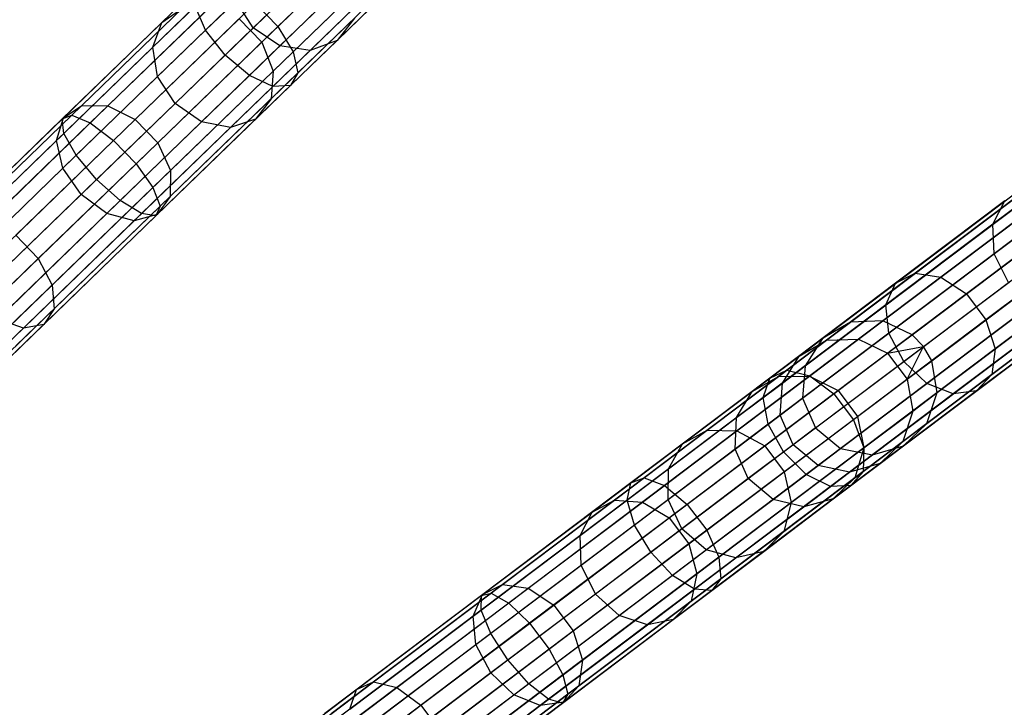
# Model space of a CAD drawing. Extents: x -91 to 91, y -91 to 262.
# Tile 465 of 480: x 53 to 68, y 45 to 55. Entities that reach past the tile are written whole.
import ezdxf

# ---------------------------------------------------------------- set-up
doc = ezdxf.new("R2010")
doc.units = 0
doc.header["$LTSCALE"] = 25.4
doc.layers.get('0').update_dxf_attribs({"linetype": 'CONTINUOUS'})

# ---------------------------------------------------------------- blocks, each defined once
blk = doc.blocks.new('ETE0_STL_1')
at = {"color": 0}
for p, q in [((59.003, 56.84, 172.659), (57.058, 54.956, 171.101)), ((59.003, 56.84, 172.659), (57.058, 54.956, 171.101)), ((57.764, 56.62, 174.195), (55.991, 54.903, 172.775)), ((57.764, 56.62, 174.195), (55.991, 54.903, 172.775)), ((59.209, 56.449, 172.843), (57.284, 54.584, 171.302)), ((59.209, 56.449, 172.843), (57.284, 54.584, 171.302)), ((55.349, 55.016, 312.356), (56.549, 56.179, 309.887)), ((55.349, 55.016, 312.356), (56.549, 56.179, 309.887)), ((56.279, 54.534, 172.878), (58.042, 56.242, 174.29)), ((56.279, 54.534, 172.878), (58.042, 56.242, 174.29)), ((59.239, 56.1, 173.169), (57.35, 54.271, 171.657)), ((59.239, 56.1, 173.169), (57.35, 54.271, 171.657)), ((58.411, 55.953, 174.195), (56.638, 54.235, 172.775)), ((58.411, 55.953, 174.195), (56.638, 54.235, 172.775)), ((56.821, 54.726, 313.034), (58.087, 55.953, 310.43)), ((56.821, 54.726, 313.034), (58.087, 55.953, 310.43)), ((55.215, 54.65, 312.078), (56.389, 55.786, 309.665)), ((55.215, 54.65, 312.078), (56.389, 55.786, 309.665)), ((57.573, 55.788, 306.878), (56.692, 54.935, 309.45)), ((57.573, 55.788, 306.878), (56.692, 54.935, 309.45)), ((58.788, 55.82, 173.932), (56.986, 54.073, 172.489)), ((58.788, 55.82, 173.932), (56.986, 54.073, 172.489)), ((59.087, 55.873, 173.562), (57.243, 54.086, 172.085)), ((59.087, 55.873, 173.562), (57.243, 54.086, 172.085)), ((56.049, 55.614, 171.657), (54.02, 53.649, 170.552)), ((56.049, 55.614, 171.657), (54.02, 53.649, 170.552)), ((57.931, 54.752, 309.887), (58.853, 55.645, 307.197)), ((57.931, 54.752, 309.887), (58.853, 55.645, 307.197)), ((55.861, 55.512, 172.085), (53.88, 53.593, 171.006)), ((55.861, 55.512, 172.085), (53.88, 53.593, 171.006)), ((56.361, 55.537, 171.302), (54.293, 53.534, 170.175)), ((56.361, 55.537, 171.302), (54.293, 53.534, 170.175)), ((56.99, 54.3, 312.896), (58.243, 55.514, 310.319)), ((56.99, 54.3, 312.896), (58.243, 55.514, 310.319)), ((57.087, 54.67, 309.507), (57.973, 55.528, 306.92)), ((57.087, 54.67, 309.507), (57.973, 55.528, 306.92)), ((57.534, 54.604, 309.665), (58.435, 55.477, 307.035)), ((57.534, 54.604, 309.665), (58.435, 55.477, 307.035)), ((56.725, 55.3, 171.101), (54.635, 53.275, 169.963)), ((56.725, 55.3, 171.101), (54.635, 53.275, 169.963)), ((55.286, 54.219, 311.881), (56.44, 55.337, 309.507)), ((55.286, 54.219, 311.881), (56.44, 55.337, 309.507)), ((56.692, 54.935, 309.45), (56.44, 55.337, 309.507)), ((56.692, 54.935, 309.45), (56.44, 55.337, 309.507)), ((56.725, 55.3, 171.101), (57.058, 54.956, 171.101)), ((56.725, 55.3, 171.101), (57.058, 54.956, 171.101)), ((55.84, 55.256, 172.489), (53.904, 53.379, 171.434)), ((55.84, 55.256, 172.489), (53.904, 53.379, 171.434)), ((54.17, 53.793, 314.894), (55.657, 55.233, 312.651)), ((54.17, 53.793, 314.894), (55.657, 55.233, 312.651)), ((54.552, 53.785, 315.182), (56.067, 55.253, 312.896)), ((54.552, 53.785, 315.182), (56.067, 55.253, 312.896)), ((55.349, 55.016, 312.356), (55.657, 55.233, 312.651)), ((55.349, 55.016, 312.356), (55.657, 55.233, 312.651)), ((55.991, 54.903, 172.775), (55.84, 55.256, 172.489)), ((55.991, 54.903, 172.775), (55.84, 55.256, 172.489)), ((65.498, 50.597, 301.427), (71.638, 55.229, 191.427)), ((65.498, 50.597, 301.427), (71.638, 55.229, 191.427)), ((65.975, 50.616, 301.455), (72.116, 55.248, 191.455)), ((65.975, 50.616, 301.455), (72.116, 55.248, 191.455)), ((53.897, 53.609, 314.547), (55.349, 55.016, 312.356)), ((53.897, 53.609, 314.547), (55.349, 55.016, 312.356)), ((54.956, 53.586, 315.345), (56.488, 55.07, 313.034)), ((54.956, 53.586, 315.345), (56.488, 55.07, 313.034)), ((55.215, 54.65, 312.078), (55.349, 55.016, 312.356)), ((55.215, 54.65, 312.078), (55.349, 55.016, 312.356)), ((56.488, 55.07, 313.034), (56.821, 54.726, 313.034)), ((56.488, 55.07, 313.034), (56.821, 54.726, 313.034)), ((56.958, 53.89, 312.651), (58.187, 55.081, 310.123)), ((56.958, 53.89, 312.651), (58.187, 55.081, 310.123)), ((58.187, 55.081, 310.123), (57.931, 54.752, 309.887)), ((58.187, 55.081, 310.123), (57.931, 54.752, 309.887)), ((66.407, 50.412, 301.47), (72.548, 55.044, 191.47)), ((66.407, 50.412, 301.47), (72.548, 55.044, 191.47)), ((55.991, 54.903, 172.775), (54.086, 53.057, 171.737)), ((55.991, 54.903, 172.775), (54.086, 53.057, 171.737)), ((57.058, 54.956, 171.101), (54.968, 52.931, 169.963)), ((57.058, 54.956, 171.101), (54.968, 52.931, 169.963)), ((56.692, 54.935, 309.45), (55.545, 53.823, 311.809)), ((56.692, 54.935, 309.45), (55.545, 53.823, 311.809)), ((56.279, 54.534, 172.878), (55.991, 54.903, 172.775)), ((56.279, 54.534, 172.878), (55.991, 54.903, 172.775)), ((57.087, 54.67, 309.507), (56.692, 54.935, 309.45)), ((57.087, 54.67, 309.507), (56.692, 54.935, 309.45)), ((57.058, 54.956, 171.101), (57.284, 54.584, 171.302)), ((57.058, 54.956, 171.101), (57.284, 54.584, 171.302)), ((65.084, 50.357, 301.394), (71.225, 54.989, 191.394)), ((65.084, 50.357, 301.394), (71.225, 54.989, 191.394)), ((66.575, 50.238, 301.473), (72.715, 54.87, 191.473)), ((66.575, 50.238, 301.473), (72.715, 54.87, 191.473)), ((55.289, 53.242, 315.345), (56.821, 54.726, 313.034)), ((55.289, 53.242, 315.345), (56.821, 54.726, 313.034)), ((56.73, 53.59, 312.356), (57.931, 54.752, 309.887)), ((56.73, 53.59, 312.356), (57.931, 54.752, 309.887)), ((56.821, 54.726, 313.034), (56.99, 54.3, 312.896)), ((56.821, 54.726, 313.034), (56.99, 54.3, 312.896)), ((57.931, 54.752, 309.887), (57.534, 54.604, 309.665)), ((57.931, 54.752, 309.887), (57.534, 54.604, 309.665)), ((53.796, 53.275, 314.219), (55.215, 54.65, 312.078)), ((53.796, 53.275, 314.219), (55.215, 54.65, 312.078)), ((55.286, 54.219, 311.881), (55.215, 54.65, 312.078)), ((55.286, 54.219, 311.881), (55.215, 54.65, 312.078)), ((57.284, 54.584, 171.302), (55.215, 52.581, 170.175)), ((57.284, 54.584, 171.302), (55.215, 52.581, 170.175)), ((55.932, 53.552, 311.881), (57.087, 54.67, 309.507)), ((55.932, 53.552, 311.881), (57.087, 54.67, 309.507)), ((56.36, 53.468, 312.078), (57.534, 54.604, 309.665)), ((56.36, 53.468, 312.078), (57.534, 54.604, 309.665)), ((57.534, 54.604, 309.665), (57.087, 54.67, 309.507)), ((57.534, 54.604, 309.665), (57.087, 54.67, 309.507)), ((57.284, 54.584, 171.302), (57.35, 54.271, 171.657)), ((57.284, 54.584, 171.302), (57.35, 54.271, 171.657)), ((64.83, 49.953, 301.363), (70.971, 54.585, 191.363)), ((64.83, 49.953, 301.363), (70.971, 54.585, 191.363)), ((66.696, 50.029, 301.47), (72.836, 54.662, 191.47)), ((66.696, 50.029, 301.47), (72.836, 54.662, 191.47)), ((54.385, 52.7, 171.847), (56.279, 54.534, 172.878)), ((54.385, 52.7, 171.847), (56.279, 54.534, 172.878)), ((56.638, 54.235, 172.775), (56.279, 54.534, 172.878)), ((56.638, 54.235, 172.775), (56.279, 54.534, 172.878)), ((55.475, 52.832, 315.182), (56.99, 54.3, 312.896)), ((55.475, 52.832, 315.182), (56.99, 54.3, 312.896)), ((56.99, 54.3, 312.896), (56.958, 53.89, 312.651)), ((56.99, 54.3, 312.896), (56.958, 53.89, 312.651)), ((53.889, 52.867, 313.987), (55.286, 54.219, 311.881)), ((53.889, 52.867, 313.987), (55.286, 54.219, 311.881)), ((56.638, 54.235, 172.775), (54.732, 52.39, 171.737)), ((56.638, 54.235, 172.775), (54.732, 52.39, 171.737)), ((55.545, 53.823, 311.809), (55.286, 54.219, 311.881)), ((55.545, 53.823, 311.809), (55.286, 54.219, 311.881)), ((57.35, 54.271, 171.657), (55.321, 52.305, 170.552)), ((57.35, 54.271, 171.657), (55.321, 52.305, 170.552)), ((56.986, 54.073, 172.489), (56.638, 54.235, 172.775)), ((56.986, 54.073, 172.489), (56.638, 54.235, 172.775)), ((57.35, 54.271, 171.657), (57.243, 54.086, 172.085)), ((57.35, 54.271, 171.657), (57.243, 54.086, 172.085)), ((66.774, 49.558, 301.455), (72.915, 54.19, 191.455)), ((66.774, 49.558, 301.455), (72.915, 54.19, 191.455)), ((56.986, 54.073, 172.489), (55.049, 52.197, 171.434)), ((56.986, 54.073, 172.489), (55.049, 52.197, 171.434)), ((57.243, 54.086, 172.085), (55.261, 52.167, 171.006)), ((57.243, 54.086, 172.085), (55.261, 52.167, 171.006)), ((57.243, 54.086, 172.085), (56.986, 54.073, 172.489)), ((57.243, 54.086, 172.085), (56.986, 54.073, 172.489)), ((64.793, 49.476, 301.341), (70.934, 54.108, 191.341)), ((64.793, 49.476, 301.341), (70.934, 54.108, 191.341)), ((55.471, 52.45, 314.894), (56.958, 53.89, 312.651)), ((55.471, 52.45, 314.894), (56.958, 53.89, 312.651)), ((56.958, 53.89, 312.651), (56.73, 53.59, 312.356)), ((56.958, 53.89, 312.651), (56.73, 53.59, 312.356)), ((52.459, 52.136, 316.802), (54.17, 53.793, 314.894)), ((52.459, 52.136, 316.802), (54.17, 53.793, 314.894)), ((52.808, 52.095, 317.127), (54.552, 53.785, 315.182)), ((52.808, 52.095, 317.127), (54.552, 53.785, 315.182)), ((53.897, 53.609, 314.547), (54.17, 53.793, 314.894)), ((53.897, 53.609, 314.547), (54.17, 53.793, 314.894)), ((55.545, 53.823, 311.809), (54.157, 52.479, 313.903)), ((55.545, 53.823, 311.809), (54.157, 52.479, 313.903)), ((54.17, 53.793, 314.894), (54.552, 53.785, 315.182)), ((54.17, 53.793, 314.894), (54.552, 53.785, 315.182)), ((54.552, 53.785, 315.182), (54.956, 53.586, 315.345)), ((54.552, 53.785, 315.182), (54.956, 53.586, 315.345)), ((55.932, 53.552, 311.881), (55.545, 53.823, 311.809)), ((55.932, 53.552, 311.881), (55.545, 53.823, 311.809)), ((66.624, 49.104, 301.427), (72.765, 53.736, 191.427)), ((66.624, 49.104, 301.427), (72.765, 53.736, 191.427)), ((53.88, 53.593, 171.006), (51.805, 51.583, 170.349)), ((53.88, 53.593, 171.006), (51.805, 51.583, 170.349)), ((54.02, 53.649, 170.552), (51.896, 51.591, 169.879)), ((54.02, 53.649, 170.552), (51.896, 51.591, 169.879)), ((52.226, 51.99, 316.41), (53.897, 53.609, 314.547)), ((52.226, 51.99, 316.41), (53.897, 53.609, 314.547)), ((53.193, 51.878, 317.311), (54.956, 53.586, 315.345)), ((53.193, 51.878, 317.311), (54.956, 53.586, 315.345)), ((53.796, 53.275, 314.219), (53.897, 53.609, 314.547)), ((53.796, 53.275, 314.219), (53.897, 53.609, 314.547)), ((53.88, 53.593, 171.006), (54.02, 53.649, 170.552)), ((53.88, 53.593, 171.006), (54.02, 53.649, 170.552)), ((53.904, 53.379, 171.434), (53.88, 53.593, 171.006)), ((53.904, 53.379, 171.434), (53.88, 53.593, 171.006)), ((54.02, 53.649, 170.552), (54.293, 53.534, 170.175)), ((54.02, 53.649, 170.552), (54.293, 53.534, 170.175)), ((54.956, 53.586, 315.345), (55.289, 53.242, 315.345)), ((54.956, 53.586, 315.345), (55.289, 53.242, 315.345)), ((55.278, 52.183, 314.547), (56.73, 53.59, 312.356)), ((55.278, 52.183, 314.547), (56.73, 53.59, 312.356)), ((56.73, 53.59, 312.356), (56.36, 53.468, 312.078)), ((56.73, 53.59, 312.356), (56.36, 53.468, 312.078)), ((64.982, 49.037, 301.333), (71.123, 53.669, 191.333)), ((64.982, 49.037, 301.333), (71.123, 53.669, 191.333)), ((54.293, 53.534, 170.175), (52.127, 51.436, 169.489)), ((54.293, 53.534, 170.175), (52.127, 51.436, 169.489)), ((54.293, 53.534, 170.175), (54.635, 53.275, 169.963)), ((54.293, 53.534, 170.175), (54.635, 53.275, 169.963)), ((54.536, 52.199, 313.987), (55.932, 53.552, 311.881)), ((54.536, 52.199, 313.987), (55.932, 53.552, 311.881)), ((54.941, 52.093, 314.219), (56.36, 53.468, 312.078)), ((54.941, 52.093, 314.219), (56.36, 53.468, 312.078)), ((56.36, 53.468, 312.078), (55.932, 53.552, 311.881)), ((56.36, 53.468, 312.078), (55.932, 53.552, 311.881)), ((53.904, 53.379, 171.434), (51.876, 51.415, 170.791)), ((53.904, 53.379, 171.434), (51.876, 51.415, 170.791)), ((52.162, 51.693, 316.041), (53.796, 53.275, 314.219)), ((52.162, 51.693, 316.041), (53.796, 53.275, 314.219)), ((54.635, 53.275, 169.963), (52.446, 51.155, 169.269)), ((54.635, 53.275, 169.963), (52.446, 51.155, 169.269)), ((53.889, 52.867, 313.987), (53.796, 53.275, 314.219)), ((53.889, 52.867, 313.987), (53.796, 53.275, 314.219)), ((54.086, 53.057, 171.737), (53.904, 53.379, 171.434)), ((54.086, 53.057, 171.737), (53.904, 53.379, 171.434)), ((54.635, 53.275, 169.963), (54.968, 52.931, 169.963)), ((54.635, 53.275, 169.963), (54.968, 52.931, 169.963)), ((65.353, 48.734, 301.341), (71.494, 53.366, 191.341)), ((65.353, 48.734, 301.341), (71.494, 53.366, 191.341)), ((65.821, 48.639, 301.363), (71.962, 53.271, 191.363)), ((65.821, 48.639, 301.363), (71.962, 53.271, 191.363)), ((66.28, 48.772, 301.394), (72.421, 53.404, 191.394)), ((66.28, 48.772, 301.394), (72.421, 53.404, 191.394)), ((53.526, 51.535, 317.311), (55.289, 53.242, 315.345)), ((53.526, 51.535, 317.311), (55.289, 53.242, 315.345)), ((55.289, 53.242, 315.345), (55.475, 52.832, 315.182)), ((55.289, 53.242, 315.345), (55.475, 52.832, 315.182)), ((54.086, 53.057, 171.737), (52.091, 51.125, 171.105)), ((54.086, 53.057, 171.737), (52.091, 51.125, 171.105)), ((54.385, 52.7, 171.847), (54.086, 53.057, 171.737)), ((54.385, 52.7, 171.847), (54.086, 53.057, 171.737)), ((68.906, 53.027, 180.238), (67.598, 52.041, 177.851)), ((68.906, 53.027, 180.238), (67.598, 52.041, 177.851)), ((52.283, 51.311, 315.779), (53.889, 52.867, 313.987)), ((52.283, 51.311, 315.779), (53.889, 52.867, 313.987)), ((54.968, 52.931, 169.963), (52.779, 50.811, 169.269)), ((54.968, 52.931, 169.963), (52.779, 50.811, 169.269)), ((53.73, 51.143, 317.127), (55.475, 52.832, 315.182)), ((53.73, 51.143, 317.127), (55.475, 52.832, 315.182)), ((54.157, 52.479, 313.903), (53.889, 52.867, 313.987)), ((54.157, 52.479, 313.903), (53.889, 52.867, 313.987)), ((54.968, 52.931, 169.963), (55.215, 52.581, 170.175)), ((54.968, 52.931, 169.963), (55.215, 52.581, 170.175)), ((55.475, 52.832, 315.182), (55.471, 52.45, 314.894)), ((55.475, 52.832, 315.182), (55.471, 52.45, 314.894)), ((52.402, 50.779, 171.219), (54.385, 52.7, 171.847)), ((52.402, 50.779, 171.219), (54.385, 52.7, 171.847)), ((54.732, 52.39, 171.737), (54.385, 52.7, 171.847)), ((54.732, 52.39, 171.737), (54.385, 52.7, 171.847)), ((55.215, 52.581, 170.175), (53.05, 50.484, 169.489)), ((55.215, 52.581, 170.175), (53.05, 50.484, 169.489)), ((55.215, 52.581, 170.175), (55.321, 52.305, 170.552)), ((55.215, 52.581, 170.175), (55.321, 52.305, 170.552)), ((68.105, 52.564, 177.273), (66.454, 51.318, 175.055)), ((68.105, 52.564, 177.273), (66.454, 51.318, 175.055)), ((68.902, 52.576, 180.398), (67.616, 51.606, 178.049)), ((68.902, 52.576, 180.398), (67.616, 51.606, 178.049)), ((54.157, 52.479, 313.903), (52.559, 50.932, 315.685)), ((54.157, 52.479, 313.903), (52.559, 50.932, 315.685)), ((53.76, 50.793, 316.802), (55.471, 52.45, 314.894)), ((53.76, 50.793, 316.802), (55.471, 52.45, 314.894)), ((54.536, 52.199, 313.987), (54.157, 52.479, 313.903)), ((54.536, 52.199, 313.987), (54.157, 52.479, 313.903)), ((55.471, 52.45, 314.894), (55.278, 52.183, 314.547)), ((55.471, 52.45, 314.894), (55.278, 52.183, 314.547)), ((68.514, 52.532, 177.027), (66.831, 51.262, 174.766)), ((68.514, 52.532, 177.027), (66.831, 51.262, 174.766)), ((54.732, 52.39, 171.737), (52.738, 50.457, 171.105)), ((54.732, 52.39, 171.737), (52.738, 50.457, 171.105)), ((55.321, 52.305, 170.552), (53.197, 50.248, 169.879)), ((55.321, 52.305, 170.552), (53.197, 50.248, 169.879)), ((55.049, 52.197, 171.434), (54.732, 52.39, 171.737)), ((55.049, 52.197, 171.434), (54.732, 52.39, 171.737)), ((55.321, 52.305, 170.552), (55.261, 52.167, 171.006)), ((55.321, 52.305, 170.552), (55.261, 52.167, 171.006)), ((67.774, 52.387, 177.571), (66.162, 51.17, 175.404)), ((67.774, 52.387, 177.571), (66.162, 51.17, 175.404)), ((68.908, 52.298, 176.888), (67.207, 51.014, 174.603)), ((68.908, 52.298, 176.888), (67.207, 51.014, 174.603)), ((67.598, 52.041, 177.851), (67.774, 52.387, 177.571)), ((67.598, 52.041, 177.851), (67.774, 52.387, 177.571)), ((52.929, 50.643, 315.779), (54.536, 52.199, 313.987)), ((52.929, 50.643, 315.779), (54.536, 52.199, 313.987)), ((55.049, 52.197, 171.434), (53.021, 50.233, 170.791)), ((55.049, 52.197, 171.434), (53.021, 50.233, 170.791)), ((55.261, 52.167, 171.006), (53.187, 50.157, 170.349)), ((55.261, 52.167, 171.006), (53.187, 50.157, 170.349)), ((53.607, 50.564, 316.41), (55.278, 52.183, 314.547)), ((53.607, 50.564, 316.41), (55.278, 52.183, 314.547)), ((54.941, 52.093, 314.219), (54.536, 52.199, 313.987)), ((54.941, 52.093, 314.219), (54.536, 52.199, 313.987)), ((55.278, 52.183, 314.547), (54.941, 52.093, 314.219)), ((55.278, 52.183, 314.547), (54.941, 52.093, 314.219)), ((55.261, 52.167, 171.006), (55.049, 52.197, 171.434)), ((55.261, 52.167, 171.006), (55.049, 52.197, 171.434)), ((53.307, 50.51, 316.041), (54.941, 52.093, 314.219)), ((53.307, 50.51, 316.041), (54.941, 52.093, 314.219)), ((67.598, 52.041, 177.851), (66.021, 50.852, 175.733)), ((67.598, 52.041, 177.851), (66.021, 50.852, 175.733)), ((67.616, 51.606, 178.049), (67.598, 52.041, 177.851)), ((67.616, 51.606, 178.049), (67.598, 52.041, 177.851)), ((53.193, 51.878, 317.311), (53.526, 51.535, 317.311)), ((53.193, 51.878, 317.311), (53.526, 51.535, 317.311)), ((69.196, 51.916, 176.888), (67.495, 50.632, 174.603)), ((69.196, 51.916, 176.888), (67.495, 50.632, 174.603)), ((51.572, 49.642, 318.888), (53.526, 51.535, 317.311)), ((51.572, 49.642, 318.888), (53.526, 51.535, 317.311)), ((53.526, 51.535, 317.311), (53.73, 51.143, 317.127)), ((53.526, 51.535, 317.311), (53.73, 51.143, 317.127)), ((67.616, 51.606, 178.049), (66.065, 50.436, 175.966)), ((67.616, 51.606, 178.049), (66.065, 50.436, 175.966)), ((67.825, 51.181, 178.121), (67.616, 51.606, 178.049)), ((67.825, 51.181, 178.121), (67.616, 51.606, 178.049)), ((69.313, 51.473, 177.027), (67.63, 50.203, 174.766)), ((69.313, 51.473, 177.027), (67.63, 50.203, 174.766)), ((66.454, 51.318, 175.055), (64.558, 49.888, 173.169)), ((66.454, 51.318, 175.055), (64.558, 49.888, 173.169)), ((66.831, 51.262, 174.766), (64.898, 49.804, 172.843)), ((66.831, 51.262, 174.766), (64.898, 49.804, 172.843)), ((66.162, 51.17, 175.404), (66.454, 51.318, 175.055)), ((66.162, 51.17, 175.404), (66.454, 51.318, 175.055)), ((66.454, 51.318, 175.055), (66.831, 51.262, 174.766)), ((66.454, 51.318, 175.055), (66.831, 51.262, 174.766)), ((66.831, 51.262, 174.766), (67.207, 51.014, 174.603)), ((66.831, 51.262, 174.766), (67.207, 51.014, 174.603)), ((51.797, 49.27, 318.688), (53.73, 51.143, 317.127)), ((51.797, 49.27, 318.688), (53.73, 51.143, 317.127)), ((53.73, 51.143, 317.127), (53.76, 50.793, 316.802)), ((53.73, 51.143, 317.127), (53.76, 50.793, 316.802)), ((66.162, 51.17, 175.404), (64.31, 49.773, 173.562)), ((66.162, 51.17, 175.404), (64.31, 49.773, 173.562)), ((66.021, 50.852, 175.733), (66.162, 51.17, 175.404)), ((66.021, 50.852, 175.733), (66.162, 51.17, 175.404)), ((66.283, 50.018, 176.05), (67.825, 51.181, 178.121)), ((66.283, 50.018, 176.05), (67.825, 51.181, 178.121)), ((67.207, 51.014, 174.603), (65.253, 49.541, 172.659)), ((67.207, 51.014, 174.603), (65.253, 49.541, 172.659)), ((67.207, 51.014, 174.603), (67.495, 50.632, 174.603)), ((67.207, 51.014, 174.603), (67.495, 50.632, 174.603)), ((69.231, 51.071, 177.273), (67.58, 49.825, 175.055)), ((69.231, 51.071, 177.273), (67.58, 49.825, 175.055)), ((66.021, 50.852, 175.733), (64.211, 49.486, 173.932)), ((66.021, 50.852, 175.733), (64.211, 49.486, 173.932)), ((66.065, 50.436, 175.966), (66.021, 50.852, 175.733)), ((66.065, 50.436, 175.966), (66.021, 50.852, 175.733)), ((68.176, 50.864, 178.049), (66.625, 49.694, 175.966)), ((68.176, 50.864, 178.049), (66.625, 49.694, 175.966)), ((68.97, 50.801, 177.571), (67.357, 49.585, 175.404)), ((68.97, 50.801, 177.571), (67.357, 49.585, 175.404)), ((51.863, 48.955, 318.333), (53.76, 50.793, 316.802)), ((51.863, 48.955, 318.333), (53.76, 50.793, 316.802)), ((53.76, 50.793, 316.802), (53.607, 50.564, 316.41)), ((53.76, 50.793, 316.802), (53.607, 50.564, 316.41)), ((68.589, 50.727, 177.851), (67.013, 49.538, 175.733)), ((68.589, 50.727, 177.851), (67.013, 49.538, 175.733)), ((51.497, 48.756, 317.503), (53.307, 50.51, 316.041)), ((51.497, 48.756, 317.503), (53.307, 50.51, 316.041)), ((51.755, 48.77, 317.905), (53.607, 50.564, 316.41)), ((51.755, 48.77, 317.905), (53.607, 50.564, 316.41)), ((53.307, 50.51, 316.041), (52.929, 50.643, 315.779)), ((53.307, 50.51, 316.041), (52.929, 50.643, 315.779)), ((53.607, 50.564, 316.41), (53.307, 50.51, 316.041)), ((53.607, 50.564, 316.41), (53.307, 50.51, 316.041)), ((65.498, 50.597, 301.427), (65.084, 50.357, 301.394)), ((65.498, 50.597, 301.427), (65.084, 50.357, 301.394)), ((65.146, 50.331, 304.448), (65.498, 50.597, 301.427)), ((65.146, 50.331, 304.448), (65.498, 50.597, 301.427)), ((65.975, 50.616, 301.455), (65.498, 50.597, 301.427)), ((65.975, 50.616, 301.455), (65.498, 50.597, 301.427)), ((67.495, 50.632, 174.603), (65.541, 49.159, 172.659)), ((67.495, 50.632, 174.603), (65.541, 49.159, 172.659)), ((65.616, 50.346, 304.534), (65.975, 50.616, 301.455)), ((65.616, 50.346, 304.534), (65.975, 50.616, 301.455)), ((66.407, 50.412, 301.47), (65.975, 50.616, 301.455)), ((66.407, 50.412, 301.47), (65.975, 50.616, 301.455)), ((67.495, 50.632, 174.603), (67.63, 50.203, 174.766)), ((67.495, 50.632, 174.603), (67.63, 50.203, 174.766)), ((66.065, 50.436, 175.966), (64.285, 49.093, 174.195)), ((66.065, 50.436, 175.966), (64.285, 49.093, 174.195)), ((66.045, 50.138, 304.582), (66.407, 50.412, 301.47)), ((66.045, 50.138, 304.582), (66.407, 50.412, 301.47)), ((66.283, 50.018, 176.05), (66.065, 50.436, 175.966)), ((66.283, 50.018, 176.05), (66.065, 50.436, 175.966)), ((66.575, 50.238, 301.473), (66.407, 50.412, 301.47)), ((66.575, 50.238, 301.473), (66.407, 50.412, 301.47)), ((64.437, 49.797, 307.368), (65.146, 50.331, 304.448)), ((64.437, 49.797, 307.368), (65.146, 50.331, 304.448)), ((64.741, 50.098, 304.344), (65.084, 50.357, 301.394)), ((64.741, 50.098, 304.344), (65.084, 50.357, 301.394)), ((64.741, 50.098, 304.344), (65.146, 50.331, 304.448)), ((64.741, 50.098, 304.344), (65.146, 50.331, 304.448)), ((65.084, 50.357, 301.394), (64.83, 49.953, 301.363)), ((65.084, 50.357, 301.394), (64.83, 49.953, 301.363)), ((64.894, 49.801, 307.511), (65.616, 50.346, 304.534)), ((64.894, 49.801, 307.511), (65.616, 50.346, 304.534)), ((65.146, 50.331, 304.448), (65.616, 50.346, 304.534)), ((65.146, 50.331, 304.448), (65.616, 50.346, 304.534)), ((65.616, 50.346, 304.534), (66.045, 50.138, 304.582)), ((65.616, 50.346, 304.534), (66.045, 50.138, 304.582)), ((66.045, 50.138, 304.582), (66.575, 50.238, 301.473)), ((66.045, 50.138, 304.582), (66.575, 50.238, 301.473)), ((66.333, 49.756, 304.582), (66.575, 50.238, 301.473)), ((66.333, 49.756, 304.582), (66.575, 50.238, 301.473)), ((66.696, 50.029, 301.47), (66.575, 50.238, 301.473)), ((66.696, 50.029, 301.47), (66.575, 50.238, 301.473)), ((64.049, 49.576, 307.197), (64.741, 50.098, 304.344)), ((64.049, 49.576, 307.197), (64.741, 50.098, 304.344)), ((64.494, 49.7, 304.247), (64.741, 50.098, 304.344)), ((64.494, 49.7, 304.247), (64.741, 50.098, 304.344)), ((65.315, 49.588, 307.591), (66.045, 50.138, 304.582)), ((65.315, 49.588, 307.591), (66.045, 50.138, 304.582)), ((67.63, 50.203, 174.766), (65.697, 48.745, 172.843)), ((67.63, 50.203, 174.766), (65.697, 48.745, 172.843)), ((66.045, 50.138, 304.582), (66.333, 49.756, 304.582)), ((66.045, 50.138, 304.582), (66.333, 49.756, 304.582)), ((67.63, 50.203, 174.766), (67.58, 49.825, 175.055)), ((67.63, 50.203, 174.766), (67.58, 49.825, 175.055)), ((64.494, 49.7, 304.247), (64.83, 49.953, 301.363)), ((64.494, 49.7, 304.247), (64.83, 49.953, 301.363)), ((64.513, 48.683, 174.29), (66.283, 50.018, 176.05)), ((64.513, 48.683, 174.29), (66.283, 50.018, 176.05)), ((64.83, 49.953, 301.363), (64.793, 49.476, 301.341)), ((64.83, 49.953, 301.363), (64.793, 49.476, 301.341)), ((66.625, 49.694, 175.966), (66.283, 50.018, 176.05)), ((66.625, 49.694, 175.966), (66.283, 50.018, 176.05)), ((66.333, 49.756, 304.582), (66.696, 50.029, 301.47)), ((66.333, 49.756, 304.582), (66.696, 50.029, 301.47)), ((66.774, 49.558, 301.455), (66.696, 50.029, 301.47)), ((66.774, 49.558, 301.455), (66.696, 50.029, 301.47)), ((64.558, 49.888, 173.169), (62.459, 48.304, 171.657)), ((64.558, 49.888, 173.169), (62.459, 48.304, 171.657)), ((64.898, 49.804, 172.843), (62.759, 48.19, 171.302)), ((64.898, 49.804, 172.843), (62.759, 48.19, 171.302)), ((63.388, 49.006, 310.123), (64.437, 49.797, 307.368)), ((63.388, 49.006, 310.123), (64.437, 49.797, 307.368)), ((63.825, 48.994, 310.319), (64.894, 49.801, 307.511)), ((63.825, 48.994, 310.319), (64.894, 49.801, 307.511)), ((64.049, 49.576, 307.197), (64.437, 49.797, 307.368)), ((64.049, 49.576, 307.197), (64.437, 49.797, 307.368)), ((64.31, 49.773, 173.562), (64.558, 49.888, 173.169)), ((64.31, 49.773, 173.562), (64.558, 49.888, 173.169)), ((64.437, 49.797, 307.368), (64.894, 49.801, 307.511)), ((64.437, 49.797, 307.368), (64.894, 49.801, 307.511)), ((64.558, 49.888, 173.169), (64.898, 49.804, 172.843)), ((64.558, 49.888, 173.169), (64.898, 49.804, 172.843)), ((64.894, 49.801, 307.511), (65.315, 49.588, 307.591)), ((64.894, 49.801, 307.511), (65.315, 49.588, 307.591)), ((64.898, 49.804, 172.843), (65.253, 49.541, 172.659)), ((64.898, 49.804, 172.843), (65.253, 49.541, 172.659)), ((67.58, 49.825, 175.055), (65.684, 48.395, 173.169)), ((67.58, 49.825, 175.055), (65.684, 48.395, 173.169)), ((67.58, 49.825, 175.055), (67.357, 49.585, 175.404)), ((67.58, 49.825, 175.055), (67.357, 49.585, 175.404)), ((64.31, 49.773, 173.562), (62.26, 48.227, 172.085)), ((64.31, 49.773, 173.562), (62.26, 48.227, 172.085)), ((63.818, 49.19, 307.035), (64.494, 49.7, 304.247)), ((63.818, 49.19, 307.035), (64.494, 49.7, 304.247)), ((64.211, 49.486, 173.932), (64.31, 49.773, 173.562)), ((64.211, 49.486, 173.932), (64.31, 49.773, 173.562)), ((64.463, 49.227, 304.177), (64.494, 49.7, 304.247)), ((64.463, 49.227, 304.177), (64.494, 49.7, 304.247)), ((66.625, 49.694, 175.966), (64.844, 48.351, 174.195)), ((66.625, 49.694, 175.966), (64.844, 48.351, 174.195)), ((65.603, 49.206, 307.591), (66.333, 49.756, 304.582)), ((65.603, 49.206, 307.591), (66.333, 49.756, 304.582)), ((66.333, 49.756, 304.582), (66.415, 49.287, 304.534)), ((66.333, 49.756, 304.582), (66.415, 49.287, 304.534)), ((67.013, 49.538, 175.733), (66.625, 49.694, 175.966)), ((67.013, 49.538, 175.733), (66.625, 49.694, 175.966)), ((63.024, 48.803, 309.887), (64.049, 49.576, 307.197)), ((63.024, 48.803, 309.887), (64.049, 49.576, 307.197)), ((65.253, 49.541, 172.659), (63.091, 47.91, 171.101)), ((65.253, 49.541, 172.659), (63.091, 47.91, 171.101)), ((63.818, 49.19, 307.035), (64.049, 49.576, 307.197)), ((63.818, 49.19, 307.035), (64.049, 49.576, 307.197)), ((64.234, 48.772, 310.43), (65.315, 49.588, 307.591)), ((64.234, 48.772, 310.43), (65.315, 49.588, 307.591)), ((67.013, 49.538, 175.733), (65.202, 48.172, 173.932)), ((67.013, 49.538, 175.733), (65.202, 48.172, 173.932)), ((65.253, 49.541, 172.659), (65.541, 49.159, 172.659)), ((65.253, 49.541, 172.659), (65.541, 49.159, 172.659)), ((65.315, 49.588, 307.591), (65.603, 49.206, 307.591)), ((65.315, 49.588, 307.591), (65.603, 49.206, 307.591)), ((67.357, 49.585, 175.404), (65.505, 48.188, 173.562)), ((67.357, 49.585, 175.404), (65.505, 48.188, 173.562)), ((66.415, 49.287, 304.534), (66.774, 49.558, 301.455)), ((66.415, 49.287, 304.534), (66.774, 49.558, 301.455)), ((66.624, 49.104, 301.427), (66.774, 49.558, 301.455)), ((66.624, 49.104, 301.427), (66.774, 49.558, 301.455)), ((67.357, 49.585, 175.404), (67.013, 49.538, 175.733)), ((67.357, 49.585, 175.404), (67.013, 49.538, 175.733)), ((64.211, 49.486, 173.932), (62.207, 47.975, 172.489)), ((64.211, 49.486, 173.932), (62.207, 47.975, 172.489)), ((64.285, 49.093, 174.195), (64.211, 49.486, 173.932)), ((64.285, 49.093, 174.195), (64.211, 49.486, 173.932)), ((64.463, 49.227, 304.177), (64.793, 49.476, 301.341)), ((64.463, 49.227, 304.177), (64.793, 49.476, 301.341)), ((64.793, 49.476, 301.341), (64.982, 49.037, 301.333)), ((64.793, 49.476, 301.341), (64.982, 49.037, 301.333)), ((63.798, 48.725, 306.92), (64.463, 49.227, 304.177)), ((63.798, 48.725, 306.92), (64.463, 49.227, 304.177)), ((64.654, 48.789, 304.152), (64.463, 49.227, 304.177)), ((64.654, 48.789, 304.152), (64.463, 49.227, 304.177)), ((64.523, 48.39, 310.43), (65.603, 49.206, 307.591)), ((64.523, 48.39, 310.43), (65.603, 49.206, 307.591)), ((65.603, 49.206, 307.591), (65.693, 48.742, 307.511)), ((65.603, 49.206, 307.591), (65.693, 48.742, 307.511)), ((65.693, 48.742, 307.511), (66.415, 49.287, 304.534)), ((65.693, 48.742, 307.511), (66.415, 49.287, 304.534)), ((66.415, 49.287, 304.534), (66.272, 48.838, 304.448)), ((66.415, 49.287, 304.534), (66.272, 48.838, 304.448)), ((64.285, 49.093, 174.195), (62.314, 47.606, 172.775)), ((64.285, 49.093, 174.195), (62.314, 47.606, 172.775)), ((62.817, 48.434, 309.665), (63.818, 49.19, 307.035)), ((62.817, 48.434, 309.665), (63.818, 49.19, 307.035)), ((65.541, 49.159, 172.659), (63.379, 47.528, 171.101)), ((65.541, 49.159, 172.659), (63.379, 47.528, 171.101)), ((63.798, 48.725, 306.92), (63.818, 49.19, 307.035)), ((63.798, 48.725, 306.92), (63.818, 49.19, 307.035)), ((64.513, 48.683, 174.29), (64.285, 49.093, 174.195)), ((64.513, 48.683, 174.29), (64.285, 49.093, 174.195)), ((65.541, 49.159, 172.659), (65.697, 48.745, 172.843)), ((65.541, 49.159, 172.659), (65.697, 48.745, 172.843)), ((66.272, 48.838, 304.448), (66.624, 49.104, 301.427)), ((66.272, 48.838, 304.448), (66.624, 49.104, 301.427)), ((66.28, 48.772, 301.394), (66.624, 49.104, 301.427)), ((66.28, 48.772, 301.394), (66.624, 49.104, 301.427)), ((62.022, 47.975, 312.651), (63.388, 49.006, 310.123)), ((62.022, 47.975, 312.651), (63.388, 49.006, 310.123)), ((62.432, 47.944, 312.896), (63.825, 48.994, 310.319)), ((62.432, 47.944, 312.896), (63.825, 48.994, 310.319)), ((63.024, 48.803, 309.887), (63.388, 49.006, 310.123)), ((63.024, 48.803, 309.887), (63.388, 49.006, 310.123)), ((63.388, 49.006, 310.123), (63.825, 48.994, 310.319)), ((63.388, 49.006, 310.123), (63.825, 48.994, 310.319)), ((63.825, 48.994, 310.319), (64.234, 48.772, 310.43)), ((63.825, 48.994, 310.319), (64.234, 48.772, 310.43)), ((64.982, 49.037, 301.333), (64.654, 48.789, 304.152)), ((64.982, 49.037, 301.333), (64.654, 48.789, 304.152)), ((64.982, 49.037, 301.333), (65.353, 48.734, 301.341)), ((64.982, 49.037, 301.333), (65.353, 48.734, 301.341)), ((61.69, 47.797, 312.356), (63.024, 48.803, 309.887)), ((61.69, 47.797, 312.356), (63.024, 48.803, 309.887)), ((62.817, 48.434, 309.665), (63.024, 48.803, 309.887)), ((62.817, 48.434, 309.665), (63.024, 48.803, 309.887)), ((62.827, 47.711, 313.034), (64.234, 48.772, 310.43)), ((62.827, 47.711, 313.034), (64.234, 48.772, 310.43)), ((64.654, 48.789, 304.152), (63.992, 48.29, 306.878)), ((64.654, 48.789, 304.152), (63.992, 48.29, 306.878)), ((64.234, 48.772, 310.43), (64.523, 48.39, 310.43)), ((64.234, 48.772, 310.43), (64.523, 48.39, 310.43)), ((65.023, 48.485, 304.177), (64.654, 48.789, 304.152)), ((65.023, 48.485, 304.177), (64.654, 48.789, 304.152)), ((65.564, 48.304, 307.368), (66.272, 48.838, 304.448)), ((65.564, 48.304, 307.368), (66.272, 48.838, 304.448)), ((65.821, 48.639, 301.363), (66.28, 48.772, 301.394)), ((65.821, 48.639, 301.363), (66.28, 48.772, 301.394)), ((66.272, 48.838, 304.448), (65.937, 48.513, 304.344)), ((66.272, 48.838, 304.448), (65.937, 48.513, 304.344)), ((65.937, 48.513, 304.344), (66.28, 48.772, 301.394)), ((65.937, 48.513, 304.344), (66.28, 48.772, 301.394)), ((62.554, 47.205, 172.878), (64.513, 48.683, 174.29)), ((62.554, 47.205, 172.878), (64.513, 48.683, 174.29)), ((62.813, 47.982, 309.507), (63.798, 48.725, 306.92)), ((62.813, 47.982, 309.507), (63.798, 48.725, 306.92)), ((65.697, 48.745, 172.843), (63.557, 47.131, 171.302)), ((65.697, 48.745, 172.843), (63.557, 47.131, 171.302)), ((63.992, 48.29, 306.878), (63.798, 48.725, 306.92)), ((63.992, 48.29, 306.878), (63.798, 48.725, 306.92)), ((64.844, 48.351, 174.195), (64.513, 48.683, 174.29)), ((64.844, 48.351, 174.195), (64.513, 48.683, 174.29)), ((64.624, 47.936, 310.319), (65.693, 48.742, 307.511)), ((64.624, 47.936, 310.319), (65.693, 48.742, 307.511)), ((65.023, 48.485, 304.177), (65.353, 48.734, 301.341)), ((65.023, 48.485, 304.177), (65.353, 48.734, 301.341)), ((65.353, 48.734, 301.341), (65.821, 48.639, 301.363)), ((65.353, 48.734, 301.341), (65.821, 48.639, 301.363)), ((65.486, 48.386, 304.247), (65.821, 48.639, 301.363)), ((65.486, 48.386, 304.247), (65.821, 48.639, 301.363)), ((65.693, 48.742, 307.511), (65.564, 48.304, 307.368)), ((65.693, 48.742, 307.511), (65.564, 48.304, 307.368)), ((65.697, 48.745, 172.843), (65.684, 48.395, 173.169)), ((65.697, 48.745, 172.843), (65.684, 48.395, 173.169)), ((64.357, 47.983, 306.92), (65.023, 48.485, 304.177)), ((64.357, 47.983, 306.92), (65.023, 48.485, 304.177)), ((65.486, 48.386, 304.247), (65.023, 48.485, 304.177)), ((65.486, 48.386, 304.247), (65.023, 48.485, 304.177)), ((65.245, 47.991, 307.197), (65.937, 48.513, 304.344)), ((65.245, 47.991, 307.197), (65.937, 48.513, 304.344)), ((65.937, 48.513, 304.344), (65.486, 48.386, 304.247)), ((65.937, 48.513, 304.344), (65.486, 48.386, 304.247)), ((61.512, 47.45, 312.078), (62.817, 48.434, 309.665)), ((61.512, 47.45, 312.078), (62.817, 48.434, 309.665)), ((62.813, 47.982, 309.507), (62.817, 48.434, 309.665)), ((62.813, 47.982, 309.507), (62.817, 48.434, 309.665)), ((64.844, 48.351, 174.195), (62.873, 46.864, 172.775)), ((64.844, 48.351, 174.195), (62.873, 46.864, 172.775)), ((63.115, 47.329, 313.034), (64.523, 48.39, 310.43)), ((63.115, 47.329, 313.034), (64.523, 48.39, 310.43)), ((65.684, 48.395, 173.169), (63.585, 46.812, 171.657)), ((65.684, 48.395, 173.169), (63.585, 46.812, 171.657)), ((64.523, 48.39, 310.43), (64.624, 47.936, 310.319)), ((64.523, 48.39, 310.43), (64.624, 47.936, 310.319)), ((64.809, 47.876, 307.035), (65.486, 48.386, 304.247)), ((64.809, 47.876, 307.035), (65.486, 48.386, 304.247)), ((65.202, 48.172, 173.932), (64.844, 48.351, 174.195)), ((65.202, 48.172, 173.932), (64.844, 48.351, 174.195)), ((65.684, 48.395, 173.169), (65.505, 48.188, 173.562)), ((65.684, 48.395, 173.169), (65.505, 48.188, 173.562)), ((62.26, 48.227, 172.085), (60.058, 46.565, 171.006)), ((62.26, 48.227, 172.085), (60.058, 46.565, 171.006)), ((62.459, 48.304, 171.657), (60.204, 46.603, 170.552)), ((62.459, 48.304, 171.657), (60.204, 46.603, 170.552)), ((62.759, 48.19, 171.302), (60.46, 46.456, 170.175)), ((62.759, 48.19, 171.302), (60.46, 46.456, 170.175)), ((62.207, 47.975, 172.489), (62.26, 48.227, 172.085)), ((62.207, 47.975, 172.489), (62.26, 48.227, 172.085)), ((62.26, 48.227, 172.085), (62.459, 48.304, 171.657)), ((62.26, 48.227, 172.085), (62.459, 48.304, 171.657)), ((62.459, 48.304, 171.657), (62.759, 48.19, 171.302)), ((62.459, 48.304, 171.657), (62.759, 48.19, 171.302)), ((62.759, 48.19, 171.302), (63.091, 47.91, 171.101)), ((62.759, 48.19, 171.302), (63.091, 47.91, 171.101)), ((63.992, 48.29, 306.878), (63.013, 47.551, 309.45)), ((63.992, 48.29, 306.878), (63.013, 47.551, 309.45)), ((65.505, 48.188, 173.562), (63.455, 46.642, 172.085)), ((65.505, 48.188, 173.562), (63.455, 46.642, 172.085)), ((64.357, 47.983, 306.92), (63.992, 48.29, 306.878)), ((64.357, 47.983, 306.92), (63.992, 48.29, 306.878)), ((64.515, 47.513, 310.123), (65.564, 48.304, 307.368)), ((64.515, 47.513, 310.123), (65.564, 48.304, 307.368)), ((65.505, 48.188, 173.562), (65.202, 48.172, 173.932)), ((65.505, 48.188, 173.562), (65.202, 48.172, 173.932)), ((65.564, 48.304, 307.368), (65.245, 47.991, 307.197)), ((65.564, 48.304, 307.368), (65.245, 47.991, 307.197)), ((65.202, 48.172, 173.932), (63.199, 46.661, 172.489)), ((65.202, 48.172, 173.932), (63.199, 46.661, 172.489)), ((62.207, 47.975, 172.489), (60.055, 46.351, 171.434)), ((62.207, 47.975, 172.489), (60.055, 46.351, 171.434)), ((60.37, 46.729, 314.894), (62.022, 47.975, 312.651)), ((60.37, 46.729, 314.894), (62.022, 47.975, 312.651)), ((60.748, 46.673, 315.182), (62.432, 47.944, 312.896)), ((60.748, 46.673, 315.182), (62.432, 47.944, 312.896)), ((63.091, 47.91, 171.101), (60.767, 46.157, 169.963)), ((63.091, 47.91, 171.101), (60.767, 46.157, 169.963)), ((61.53, 47.014, 311.881), (62.813, 47.982, 309.507)), ((61.53, 47.014, 311.881), (62.813, 47.982, 309.507)), ((61.69, 47.797, 312.356), (62.022, 47.975, 312.651)), ((61.69, 47.797, 312.356), (62.022, 47.975, 312.651)), ((62.022, 47.975, 312.651), (62.432, 47.944, 312.896)), ((62.022, 47.975, 312.651), (62.432, 47.944, 312.896)), ((62.314, 47.606, 172.775), (62.207, 47.975, 172.489)), ((62.314, 47.606, 172.775), (62.207, 47.975, 172.489)), ((62.432, 47.944, 312.896), (62.827, 47.711, 313.034)), ((62.432, 47.944, 312.896), (62.827, 47.711, 313.034)), ((63.013, 47.551, 309.45), (62.813, 47.982, 309.507)), ((63.013, 47.551, 309.45), (62.813, 47.982, 309.507)), ((63.091, 47.91, 171.101), (63.379, 47.528, 171.101)), ((63.091, 47.91, 171.101), (63.379, 47.528, 171.101)), ((63.231, 46.885, 312.896), (64.624, 47.936, 310.319)), ((63.231, 46.885, 312.896), (64.624, 47.936, 310.319)), ((63.372, 47.24, 309.507), (64.357, 47.983, 306.92)), ((63.372, 47.24, 309.507), (64.357, 47.983, 306.92)), ((64.22, 47.218, 309.887), (65.245, 47.991, 307.197)), ((64.22, 47.218, 309.887), (65.245, 47.991, 307.197)), ((64.809, 47.876, 307.035), (64.357, 47.983, 306.92)), ((64.809, 47.876, 307.035), (64.357, 47.983, 306.92)), ((64.624, 47.936, 310.319), (64.515, 47.513, 310.123)), ((64.624, 47.936, 310.319), (64.515, 47.513, 310.123)), ((65.245, 47.991, 307.197), (64.809, 47.876, 307.035)), ((65.245, 47.991, 307.197), (64.809, 47.876, 307.035)), ((60.076, 46.58, 314.547), (61.69, 47.797, 312.356)), ((60.076, 46.58, 314.547), (61.69, 47.797, 312.356)), ((61.512, 47.45, 312.078), (61.69, 47.797, 312.356)), ((61.512, 47.45, 312.078), (61.69, 47.797, 312.356)), ((63.808, 47.12, 309.665), (64.809, 47.876, 307.035)), ((63.808, 47.12, 309.665), (64.809, 47.876, 307.035)), ((62.314, 47.606, 172.775), (60.196, 46.009, 171.737)), ((62.314, 47.606, 172.775), (60.196, 46.009, 171.737)), ((61.124, 46.426, 315.345), (62.827, 47.711, 313.034)), ((61.124, 46.426, 315.345), (62.827, 47.711, 313.034)), ((62.554, 47.205, 172.878), (62.314, 47.606, 172.775)), ((62.554, 47.205, 172.878), (62.314, 47.606, 172.775)), ((62.827, 47.711, 313.034), (63.115, 47.329, 313.034)), ((62.827, 47.711, 313.034), (63.115, 47.329, 313.034)), ((63.379, 47.528, 171.101), (61.056, 45.775, 169.963)), ((63.379, 47.528, 171.101), (61.056, 45.775, 169.963)), ((63.013, 47.551, 309.45), (61.738, 46.589, 311.809)), ((63.013, 47.551, 309.45), (61.738, 46.589, 311.809)), ((63.372, 47.24, 309.507), (63.013, 47.551, 309.45)), ((63.372, 47.24, 309.507), (63.013, 47.551, 309.45)), ((63.148, 46.482, 312.651), (64.515, 47.513, 310.123)), ((63.148, 46.482, 312.651), (64.515, 47.513, 310.123)), ((63.379, 47.528, 171.101), (63.557, 47.131, 171.302)), ((63.379, 47.528, 171.101), (63.557, 47.131, 171.302)), ((64.515, 47.513, 310.123), (64.22, 47.218, 309.887)), ((64.515, 47.513, 310.123), (64.22, 47.218, 309.887)), ((59.935, 46.26, 314.219), (61.512, 47.45, 312.078)), ((59.935, 46.26, 314.219), (61.512, 47.45, 312.078)), ((61.412, 46.044, 315.345), (63.115, 47.329, 313.034)), ((61.412, 46.044, 315.345), (63.115, 47.329, 313.034)), ((61.53, 47.014, 311.881), (61.512, 47.45, 312.078)), ((61.53, 47.014, 311.881), (61.512, 47.45, 312.078)), ((63.115, 47.329, 313.034), (63.231, 46.885, 312.896)), ((63.115, 47.329, 313.034), (63.231, 46.885, 312.896)), ((60.449, 45.617, 171.847), (62.554, 47.205, 172.878)), ((60.449, 45.617, 171.847), (62.554, 47.205, 172.878)), ((62.089, 46.272, 311.881), (63.372, 47.24, 309.507)), ((62.089, 46.272, 311.881), (63.372, 47.24, 309.507)), ((62.873, 46.864, 172.775), (62.554, 47.205, 172.878)), ((62.873, 46.864, 172.775), (62.554, 47.205, 172.878)), ((62.886, 46.212, 312.356), (64.22, 47.218, 309.887)), ((62.886, 46.212, 312.356), (64.22, 47.218, 309.887)), ((63.808, 47.12, 309.665), (63.372, 47.24, 309.507)), ((63.808, 47.12, 309.665), (63.372, 47.24, 309.507)), ((64.22, 47.218, 309.887), (63.808, 47.12, 309.665)), ((64.22, 47.218, 309.887), (63.808, 47.12, 309.665)), ((63.557, 47.131, 171.302), (61.259, 45.397, 170.175)), ((63.557, 47.131, 171.302), (61.259, 45.397, 170.175)), ((62.504, 46.136, 312.078), (63.808, 47.12, 309.665)), ((62.504, 46.136, 312.078), (63.808, 47.12, 309.665)), ((63.557, 47.131, 171.302), (63.585, 46.812, 171.657)), ((63.557, 47.131, 171.302), (63.585, 46.812, 171.657)), ((59.978, 45.844, 313.987), (61.53, 47.014, 311.881)), ((59.978, 45.844, 313.987), (61.53, 47.014, 311.881)), ((61.738, 46.589, 311.809), (61.53, 47.014, 311.881)), ((61.738, 46.589, 311.809), (61.53, 47.014, 311.881)), ((61.547, 45.615, 315.182), (63.231, 46.885, 312.896)), ((61.547, 45.615, 315.182), (63.231, 46.885, 312.896)), ((63.231, 46.885, 312.896), (63.148, 46.482, 312.651)), ((63.231, 46.885, 312.896), (63.148, 46.482, 312.651)), ((62.873, 46.864, 172.775), (60.756, 45.267, 171.737)), ((62.873, 46.864, 172.775), (60.756, 45.267, 171.737)), ((63.585, 46.812, 171.657), (61.33, 45.111, 170.552)), ((63.585, 46.812, 171.657), (61.33, 45.111, 170.552)), ((63.199, 46.661, 172.489), (62.873, 46.864, 172.775)), ((63.199, 46.661, 172.489), (62.873, 46.864, 172.775)), ((63.585, 46.812, 171.657), (63.455, 46.642, 172.085)), ((63.585, 46.812, 171.657), (63.455, 46.642, 172.085)), ((60.204, 46.603, 170.552), (57.843, 44.822, 169.879)), ((60.204, 46.603, 170.552), (57.843, 44.822, 169.879)), ((58.468, 45.294, 316.802), (60.37, 46.729, 314.894)), ((58.468, 45.294, 316.802), (60.37, 46.729, 314.894)), ((58.809, 45.211, 317.127), (60.748, 46.673, 315.182)), ((58.809, 45.211, 317.127), (60.748, 46.673, 315.182)), ((60.058, 46.565, 171.006), (60.204, 46.603, 170.552)), ((60.058, 46.565, 171.006), (60.204, 46.603, 170.552)), ((60.076, 46.58, 314.547), (60.37, 46.729, 314.894)), ((60.076, 46.58, 314.547), (60.37, 46.729, 314.894)), ((61.738, 46.589, 311.809), (60.195, 45.426, 313.903)), ((61.738, 46.589, 311.809), (60.195, 45.426, 313.903)), ((60.204, 46.603, 170.552), (60.46, 46.456, 170.175)), ((60.204, 46.603, 170.552), (60.46, 46.456, 170.175)), ((60.37, 46.729, 314.894), (60.748, 46.673, 315.182)), ((60.37, 46.729, 314.894), (60.748, 46.673, 315.182)), ((60.748, 46.673, 315.182), (61.124, 46.426, 315.345)), ((60.748, 46.673, 315.182), (61.124, 46.426, 315.345)), ((63.199, 46.661, 172.489), (61.046, 45.037, 171.434)), ((63.199, 46.661, 172.489), (61.046, 45.037, 171.434)), ((63.455, 46.642, 172.085), (61.253, 44.98, 171.006)), ((63.455, 46.642, 172.085), (61.253, 44.98, 171.006)), ((62.089, 46.272, 311.881), (61.738, 46.589, 311.809)), ((62.089, 46.272, 311.881), (61.738, 46.589, 311.809)), ((63.455, 46.642, 172.085), (63.199, 46.661, 172.489)), ((63.455, 46.642, 172.085), (63.199, 46.661, 172.489)), ((60.058, 46.565, 171.006), (57.752, 44.826, 170.349)), ((60.058, 46.565, 171.006), (57.752, 44.826, 170.349)), ((60.46, 46.456, 170.175), (58.053, 44.641, 169.489)), ((60.46, 46.456, 170.175), (58.053, 44.641, 169.489)), ((58.219, 45.179, 316.41), (60.076, 46.58, 314.547)), ((58.219, 45.179, 316.41), (60.076, 46.58, 314.547)), ((59.935, 46.26, 314.219), (60.076, 46.58, 314.547)), ((59.935, 46.26, 314.219), (60.076, 46.58, 314.547)), ((60.055, 46.351, 171.434), (60.058, 46.565, 171.006)), ((60.055, 46.351, 171.434), (60.058, 46.565, 171.006)), ((60.46, 46.456, 170.175), (60.767, 46.157, 169.963)), ((60.46, 46.456, 170.175), (60.767, 46.157, 169.963)), ((61.496, 45.236, 314.894), (63.148, 46.482, 312.651)), ((61.496, 45.236, 314.894), (63.148, 46.482, 312.651)), ((63.148, 46.482, 312.651), (62.886, 46.212, 312.356)), ((63.148, 46.482, 312.651), (62.886, 46.212, 312.356)), ((60.055, 46.351, 171.434), (57.801, 44.65, 170.791)), ((60.055, 46.351, 171.434), (57.801, 44.65, 170.791)), ((59.165, 44.948, 317.311), (61.124, 46.426, 315.345)), ((59.165, 44.948, 317.311), (61.124, 46.426, 315.345)), ((60.196, 46.009, 171.737), (60.055, 46.351, 171.434)), ((60.196, 46.009, 171.737), (60.055, 46.351, 171.434)), ((61.124, 46.426, 315.345), (61.412, 46.044, 315.345)), ((61.124, 46.426, 315.345), (61.412, 46.044, 315.345)), ((58.119, 44.891, 316.041), (59.935, 46.26, 314.219)), ((58.119, 44.891, 316.041), (59.935, 46.26, 314.219)), ((60.767, 46.157, 169.963), (58.335, 44.322, 169.269)), ((60.767, 46.157, 169.963), (58.335, 44.322, 169.269)), ((59.978, 45.844, 313.987), (59.935, 46.26, 314.219)), ((59.978, 45.844, 313.987), (59.935, 46.26, 314.219)), ((60.537, 45.102, 313.987), (62.089, 46.272, 311.881)), ((60.537, 45.102, 313.987), (62.089, 46.272, 311.881)), ((60.767, 46.157, 169.963), (61.056, 45.775, 169.963)), ((60.767, 46.157, 169.963), (61.056, 45.775, 169.963)), ((61.272, 44.995, 314.547), (62.886, 46.212, 312.356)), ((61.272, 44.995, 314.547), (62.886, 46.212, 312.356)), ((62.504, 46.136, 312.078), (62.089, 46.272, 311.881)), ((62.504, 46.136, 312.078), (62.089, 46.272, 311.881)), ((62.886, 46.212, 312.356), (62.504, 46.136, 312.078)), ((62.886, 46.212, 312.356), (62.504, 46.136, 312.078)), ((60.196, 46.009, 171.737), (57.979, 44.336, 171.105)), ((60.196, 46.009, 171.737), (57.979, 44.336, 171.105)), ((59.453, 44.566, 317.311), (61.412, 46.044, 315.345)), ((59.453, 44.566, 317.311), (61.412, 46.044, 315.345)), ((60.449, 45.617, 171.847), (60.196, 46.009, 171.737)), ((60.449, 45.617, 171.847), (60.196, 46.009, 171.737)), ((60.926, 44.946, 314.219), (62.504, 46.136, 312.078)), ((60.926, 44.946, 314.219), (62.504, 46.136, 312.078)), ((61.412, 46.044, 315.345), (61.547, 45.615, 315.182)), ((61.412, 46.044, 315.345), (61.547, 45.615, 315.182)), ((58.192, 44.497, 315.779), (59.978, 45.844, 313.987)), ((58.192, 44.497, 315.779), (59.978, 45.844, 313.987)), ((61.056, 45.775, 169.963), (58.623, 43.94, 169.269)), ((61.056, 45.775, 169.963), (58.623, 43.94, 169.269)), ((60.195, 45.426, 313.903), (59.978, 45.844, 313.987)), ((60.195, 45.426, 313.903), (59.978, 45.844, 313.987)), ((61.056, 45.775, 169.963), (61.259, 45.397, 170.175)), ((61.056, 45.775, 169.963), (61.259, 45.397, 170.175)), ((58.245, 43.955, 171.219), (60.449, 45.617, 171.847)), ((58.245, 43.955, 171.219), (60.449, 45.617, 171.847)), ((59.608, 44.152, 317.127), (61.547, 45.615, 315.182)), ((59.608, 44.152, 317.127), (61.547, 45.615, 315.182)), ((60.756, 45.267, 171.737), (60.449, 45.617, 171.847)), ((60.756, 45.267, 171.737), (60.449, 45.617, 171.847)), ((61.547, 45.615, 315.182), (61.496, 45.236, 314.894)), ((61.547, 45.615, 315.182), (61.496, 45.236, 314.894)), ((56.36, 43.704, 318.333), (58.468, 45.294, 316.802)), ((56.36, 43.704, 318.333), (58.468, 45.294, 316.802)), ((58.219, 45.179, 316.41), (58.468, 45.294, 316.802)), ((58.219, 45.179, 316.41), (58.468, 45.294, 316.802)), ((60.195, 45.426, 313.903), (58.42, 44.087, 315.685)), ((60.195, 45.426, 313.903), (58.42, 44.087, 315.685)), ((58.468, 45.294, 316.802), (58.809, 45.211, 317.127)), ((58.468, 45.294, 316.802), (58.809, 45.211, 317.127)), ((61.259, 45.397, 170.175), (58.852, 43.582, 169.489)), ((61.259, 45.397, 170.175), (58.852, 43.582, 169.489)), ((60.537, 45.102, 313.987), (60.195, 45.426, 313.903)), ((60.537, 45.102, 313.987), (60.195, 45.426, 313.903)), ((61.259, 45.397, 170.175), (61.33, 45.111, 170.552)), ((61.259, 45.397, 170.175), (61.33, 45.111, 170.552)), ((56.16, 43.625, 317.905), (58.219, 45.179, 316.41)), ((56.16, 43.625, 317.905), (58.219, 45.179, 316.41)), ((56.66, 43.59, 318.688), (58.809, 45.211, 317.127)), ((56.66, 43.59, 318.688), (58.809, 45.211, 317.127)), ((58.119, 44.891, 316.041), (58.219, 45.179, 316.41)), ((58.119, 44.891, 316.041), (58.219, 45.179, 316.41)), ((60.756, 45.267, 171.737), (58.539, 43.594, 171.105)), ((60.756, 45.267, 171.737), (58.539, 43.594, 171.105)), ((58.809, 45.211, 317.127), (59.165, 44.948, 317.311)), ((58.809, 45.211, 317.127), (59.165, 44.948, 317.311)), ((59.594, 43.801, 316.802), (61.496, 45.236, 314.894)), ((59.594, 43.801, 316.802), (61.496, 45.236, 314.894)), ((61.046, 45.037, 171.434), (60.756, 45.267, 171.737)), ((61.046, 45.037, 171.434), (60.756, 45.267, 171.737)), ((61.496, 45.236, 314.894), (61.272, 44.995, 314.547)), ((61.496, 45.236, 314.894), (61.272, 44.995, 314.547)), ((58.752, 43.755, 315.779), (60.537, 45.102, 313.987)), ((58.752, 43.755, 315.779), (60.537, 45.102, 313.987)), ((61.046, 45.037, 171.434), (58.792, 43.336, 170.791)), ((61.046, 45.037, 171.434), (58.792, 43.336, 170.791)), ((61.33, 45.111, 170.552), (58.969, 43.33, 169.879)), ((61.33, 45.111, 170.552), (58.969, 43.33, 169.879)), ((59.415, 43.593, 316.41), (61.272, 44.995, 314.547)), ((59.415, 43.593, 316.41), (61.272, 44.995, 314.547)), ((60.926, 44.946, 314.219), (60.537, 45.102, 313.987)), ((60.926, 44.946, 314.219), (60.537, 45.102, 313.987)), ((61.272, 44.995, 314.547), (60.926, 44.946, 314.219)), ((61.272, 44.995, 314.547), (60.926, 44.946, 314.219)), ((61.253, 44.98, 171.006), (61.046, 45.037, 171.434)), ((61.253, 44.98, 171.006), (61.046, 45.037, 171.434)), ((61.33, 45.111, 170.552), (61.253, 44.98, 171.006)), ((61.33, 45.111, 170.552), (61.253, 44.98, 171.006)), ((56.993, 43.31, 318.888), (59.165, 44.948, 317.311)), ((56.993, 43.31, 318.888), (59.165, 44.948, 317.311)), ((61.253, 44.98, 171.006), (58.947, 43.241, 170.349)), ((61.253, 44.98, 171.006), (58.947, 43.241, 170.349)), ((59.11, 43.577, 316.041), (60.926, 44.946, 314.219)), ((59.11, 43.577, 316.041), (60.926, 44.946, 314.219)), ((59.165, 44.948, 317.311), (59.453, 44.566, 317.311)), ((59.165, 44.948, 317.311), (59.453, 44.566, 317.311))]:
    blk.add_line(p, q, dxfattribs=at)

msp = doc.modelspace()

# ---------------------------------------------------------------- block references
at = {"color": 253}
msp.add_blockref('ETE0_STL_1', (0, 0), dxfattribs=at)

doc.saveas('drawing.dxf')
